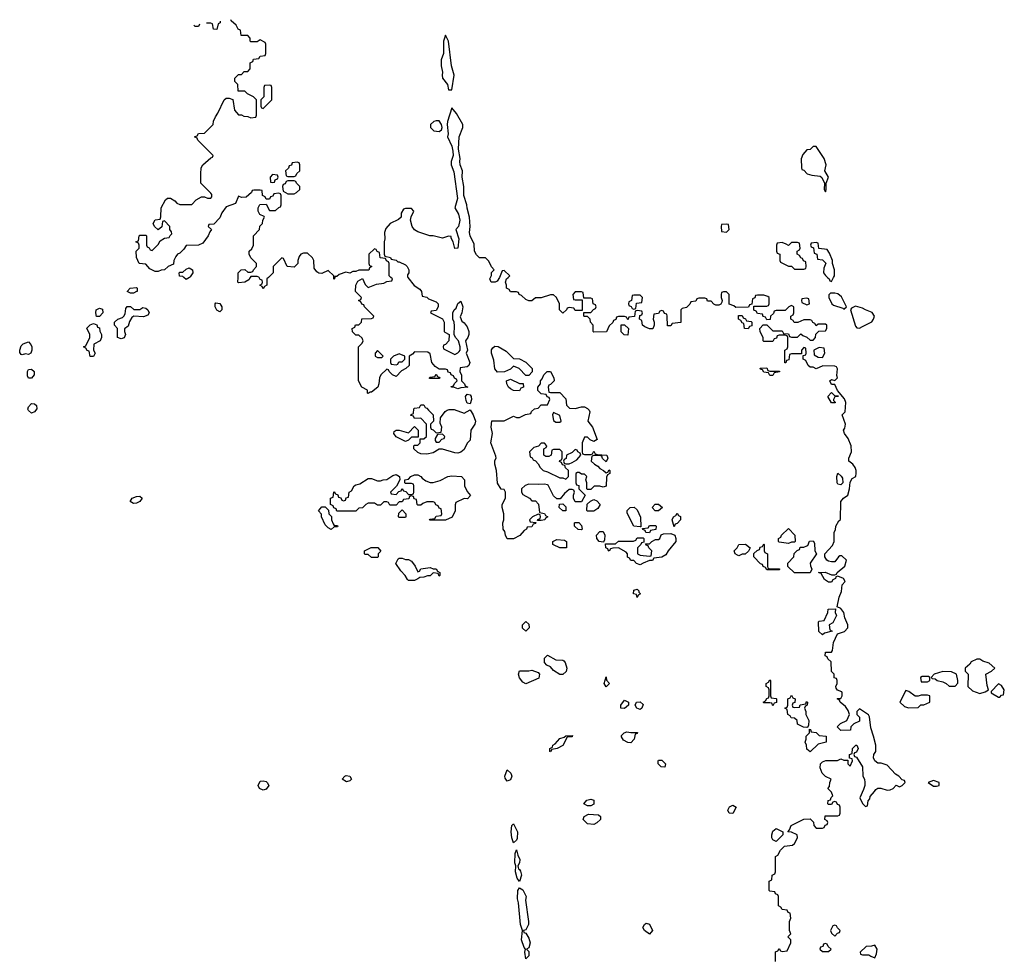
# Model space of a CAD drawing. Header units: inches. Extents: x 2601469 to 2753575, y 449403 to 582909.
# Tile 286 of 350: x 2650133 to 2656508, y 535578 to 541669. Entities that reach past the tile are written whole.
import ezdxf

# ---------------------------------------------------------------- set-up
doc = ezdxf.new("R2010")
doc.units = ezdxf.units.IN
doc.header["$MEASUREMENT"] = 0
doc.layers.add('C6553', color=7, linetype='Continuous')
doc.layers.add('C6554', color=7, linetype='Continuous')

msp = doc.modelspace()

# ---------------------------------------------------------------- linework, layer by layer
at = {"layer": 'C6553', "color": 4, "elevation": 12}
for points in [[(2651231.9, 540000), (2651210, 539986), (2651196, 540000)], [(2651626.2, 540000), (2651616, 539984), (2651590, 539968.7), (2651550, 539966), (2651546, 539970), (2651547, 540000)], [(2651744, 540000), (2651734, 539990), (2651734, 539950), (2651718, 539942), (2651710, 539926), (2651702, 539942), (2651688, 539950), (2651702, 539958), (2651706, 539970), (2651702, 539982), (2651690, 539986), (2651683, 540000)], [(2652172.8, 540000), (2652170, 539986), (2652166, 539990), (2652166, 540000)], [(2652646.4, 540000), (2652687.1, 539947.1), (2652723.6, 539923.6), (2652734, 539910), (2652738, 539878), (2652770, 539872), (2652781, 539861), (2652830, 539842), (2652842, 539830), (2652842, 539810), (2652830, 539786), (2652798, 539782), (2652794, 539770), (2652871.6, 539731.6), (2652882, 539710), (2652882, 539650), (2652884.7, 539644.7), (2652914, 539630), (2652912, 539590), (2652890, 539566), (2652878, 539562), (2652874, 539550), (2652878, 539538), (2652950, 539502), (2652970, 539511.3), (2652978.6, 539521.4), (2652984, 539530), (2652984, 539550), (2652974, 539590), (2652955.3, 539610), (2652946, 539630), (2652947.3, 539687.3), (2652946, 539710), (2652938, 539730), (2652938, 539770), (2652946, 539790), (2652959, 539801), (2652970, 539832), (2652990, 539846), (2653002, 539810), (2652995.5, 539770), (2652985.4, 539745.4), (2652995.9, 539715.9), (2653010, 539705.5), (2653030, 539679.1), (2653040.3, 539650), (2653040.3, 539630), (2653033.7, 539610), (2653019.1, 539590), (2653032, 539530), (2653024.9, 539510), (2653046.7, 539450), (2653040.5, 539430), (2653030, 539420.7), (2652984.7, 539415.3), (2652982, 539390), (2652992.7, 539367.3), (2652994, 539330), (2653014, 539310), (2653018, 539298), (2653034, 539290), (2652990, 539286), (2652970, 539278), (2652947.3, 539287.3), (2652928.4, 539288.4), (2652927.3, 539292.7), (2652942, 539298), (2652947.3, 539312.7), (2652966, 539330), (2652962, 539342), (2652947.3, 539347.3), (2652942, 539362), (2652926, 539370), (2652922, 539382), (2652907.3, 539387.3), (2652902, 539402), (2652890, 539406), (2652850, 539406), (2652823.1, 539423.1), (2652802, 539450), (2652790, 539506), (2652776.4, 539516.4), (2652690, 539518), (2652676.9, 539503.1), (2652654, 539490), (2652654, 539430), (2652634, 539410), (2652604.7, 539395.3), (2652570, 539358), (2652546, 539370), (2652526, 539390), (2652522, 539402), (2652510, 539406), (2652472, 539370), (2652462, 539350), (2652458, 539310), (2652451.3, 539290), (2652410, 539258), (2652402, 539258), (2652390, 539248), (2652386, 539250), (2652386, 539270), (2652348.9, 539288.9), (2652326, 539330), (2652326, 539550), (2652350, 539574), (2652358, 539590), (2652350, 539606), (2652330, 539626), (2652310, 539626), (2652287.3, 539647.3), (2652286, 539670), (2652302, 539678), (2652307.3, 539692.7), (2652330, 539694), (2652346, 539710), (2652347.3, 539732.7), (2652410, 539734), (2652422, 539738), (2652426, 539750), (2652366, 539810), (2652362, 539822), (2652347.3, 539827.3), (2652342, 539842), (2652326, 539850), (2652342, 539858), (2652346, 539870), (2652308, 539910), (2652308.7, 539950), (2652323.1, 539976.9), (2652352.7, 539992.7), (2652370, 539954), (2652390, 539934), (2652443.1, 539956.9), (2652490, 539962), (2652510, 539974), (2652542, 539978), (2652546, 539990), (2652536, 540000)], [(2653239.3, 540000), (2653223.6, 539976.4), (2653211.1, 539968.9), (2653186, 539970), (2653178, 539990), (2653182.1, 540000)], [(2655026, 535570), (2655027.3, 535632.7), (2655042, 535638), (2655050, 535654), (2655058, 535638), (2655070, 535634), (2655102, 535638), (2655126, 535690), (2655126, 535710), (2655106, 535730), (2655126, 535750), (2655118, 535770), (2655118, 535830), (2655126, 535850), (2655122, 535882), (2655108, 535888), (2655102, 535902), (2655070, 535906), (2655062, 535922), (2655046, 535930), (2655046, 535990), (2655042, 536002), (2655027.3, 536007.3), (2655022, 536022), (2654990, 536026), (2654986, 536030), (2654986, 536090), (2655002, 536098), (2655006, 536130), (2655022, 536138), (2655026, 536150), (2655026, 536250), (2655042, 536258), (2655058, 536290), (2655084, 536316), (2655136.4, 536323.6), (2655150, 536334), (2655168, 536370), (2655166, 536390), (2655130, 536408), (2655106, 536410), (2655118, 536422), (2655129.1, 536450.9), (2655210, 536492), (2655250, 536494), (2655272.7, 536472.7), (2655274, 536450), (2655290, 536434), (2655330, 536434), (2655342, 536438), (2655348, 536452), (2655362, 536458), (2655366, 536470), (2655362, 536482), (2655346, 536490), (2655347.3, 536512.7), (2655430, 536514), (2655442, 536518), (2655446, 536530), (2655446, 536570), (2655442, 536582), (2655427.3, 536587.3), (2655422, 536602), (2655410, 536606), (2655398, 536602), (2655390, 536586), (2655370, 536586), (2655366, 536590), (2655367.3, 536612.7), (2655382, 536618), (2655387.3, 536632.7), (2655398, 536642), (2655390, 536666), (2655366, 536690), (2655376.4, 536703.6), (2655378, 536730), (2655386, 536750), (2655350, 536768), (2655329.1, 536789.1), (2655316.4, 536823.6), (2655318, 536850), (2655330, 536862), (2655352.7, 536872.7), (2655427.3, 536872.7), (2655450, 536882), (2655470, 536874), (2655494, 536874), (2655494, 536850), (2655510, 536834), (2655526, 536870), (2655522, 536882), (2655506, 536886), (2655506, 536910), (2655522, 536918), (2655526, 536950), (2655546, 536970), (2655554, 536970), (2655562, 536950), (2655550, 536926), (2655538, 536922), (2655534, 536910), (2655538, 536898), (2655550, 536894), (2655590.6, 536830.6), (2655591.1, 536771.1), (2655602, 536750), (2655604.7, 536730), (2655604.7, 536710), (2655596.9, 536683.1), (2655572, 536630), (2655590, 536594), (2655610, 536574), (2655622, 536578), (2655626, 536610), (2655636.4, 536623.6), (2655640.4, 536639.6), (2655668, 536670), (2655675.3, 536684.7), (2655690, 536692), (2655708.4, 536691.6), (2655750, 536678.8), (2655770, 536681), (2655788, 536690), (2655807.3, 536712.7), (2655830, 536702), (2655846, 536710), (2655866, 536730), (2655862, 536742), (2655847.3, 536747.3), (2655826, 536770), (2655803.1, 536783.1), (2655750, 536842), (2655710, 536855.3), (2655690, 536855.3), (2655669.3, 536869.3), (2655661.2, 536890), (2655664, 536910), (2655675.3, 536930), (2655675.3, 536970), (2655662, 537030), (2655643.1, 537083.1), (2655634.6, 537154.6), (2655628.4, 537168.4), (2655570, 537206), (2655554, 537190), (2655554, 537170), (2655571.3, 537151.3), (2655570, 537126), (2655534, 537110), (2655514, 537090), (2655512.7, 537067.3), (2655450, 537066), (2655426, 537090), (2655448.4, 537111.6), (2655488.4, 537131.6), (2655506, 537170), (2655496.4, 537196.4), (2655480.4, 537220.4), (2655446, 537250), (2655442, 537262), (2655426, 537270), (2655430, 537274), (2655450, 537274), (2655458, 537290), (2655458, 537310), (2655455.3, 537315.3), (2655427.3, 537327.3), (2655420.4, 537340.4), (2655418, 537350), (2655426, 537370), (2655426, 537390), (2655422, 537402), (2655407.3, 537407.3), (2655406, 537430), (2655388.4, 537448.4), (2655386, 537510), (2655366, 537530), (2655362, 537542), (2655348, 537550), (2655350, 537574), (2655390, 537574), (2655396.4, 537583.6), (2655403.1, 537636.9), (2655427.3, 537692.7), (2655473.6, 537706.4), (2655495.3, 537730), (2655495.3, 537750), (2655476.5, 537796.5), (2655468.7, 537830), (2655450, 537855.3), (2655426, 537866), (2655438, 537930), (2655454.6, 537965.4), (2655458, 538010), (2655478, 538030), (2655466, 538050), (2655430, 538066), (2655418, 538062), (2655414, 538050), (2655398, 538042), (2655390, 538026), (2655370, 538026), (2655343.1, 538043.1), (2655322, 538082), (2655306, 538090), (2655348.4, 538091.6), (2655390, 538074), (2655410, 538074), (2655422, 538078), (2655426, 538090), (2655475.3, 538130), (2655486, 538170), (2655456.4, 538196.4), (2655443.6, 538196.4), (2655434, 538190), (2655410, 538158), (2655390, 538158), (2655370, 538162), (2655358, 538170), (2655346, 538190), (2655346, 538210), (2655396.4, 538263.6), (2655406, 538290), (2655406, 538350), (2655414.6, 538365.4), (2655418, 538390), (2655436.4, 538423.6), (2655447.3, 538432.7), (2655448.7, 538550), (2655466, 538570), (2655494, 538590), (2655505.2, 538630), (2655510, 538674), (2655522, 538698), (2655546, 538710), (2655548.4, 538731.6), (2655548.7, 538750), (2655542, 538770), (2655528, 538790), (2655502, 538810), (2655502, 538830), (2655519, 538870), (2655517.2, 538910), (2655497.6, 538957.6), (2655474, 538990), (2655466, 539010), (2655475.5, 539024.5), (2655479.3, 539050), (2655458, 539110), (2655478, 539130), (2655482, 539190), (2655473.6, 539213.6), (2655428, 539268), (2655410, 539306), (2655390, 539306), (2655378, 539330), (2655390, 539338), (2655410, 539332), (2655428, 539350), (2655424, 539364), (2655427.3, 539407.3), (2655422, 539422), (2655410, 539426), (2655332.7, 539427.3), (2655290, 539408), (2655270, 539418), (2655250, 539418), (2655238, 539430), (2655222, 539462), (2655206, 539470), (2655206, 539494), (2655222, 539498), (2655226, 539510), (2655222, 539542), (2655210, 539546), (2655194, 539530), (2655194, 539506), (2655130, 539506), (2655118, 539502), (2655112.7, 539467.3), (2655098, 539462), (2655092.7, 539447.3), (2655087.3, 539447.3), (2655086, 539530), (2655102, 539538), (2655106, 539550), (2655106, 539610), (2655102, 539622), (2655090, 539626), (2655050, 539626), (2655038, 539622), (2655032.7, 539607.3), (2655018, 539602), (2655010, 539586), (2654950, 539586), (2654946, 539590), (2654946, 539610), (2654928.4, 539648.4), (2654926, 539670), (2654947.3, 539692.7), (2654970, 539694), (2655010, 539654), (2655070, 539654), (2655078, 539638), (2655110, 539634), (2655118, 539618), (2655130, 539614), (2655170, 539614), (2655190, 539634), (2655203.6, 539623.6), (2655230, 539614), (2655250, 539594), (2655270, 539594), (2655286, 539610), (2655288.4, 539631.6), (2655307.3, 539652.7), (2655350, 539654), (2655358, 539670), (2655358, 539690), (2655350, 539698), (2655302, 539698), (2655290, 539686), (2655282, 539702), (2655267.3, 539707.3), (2655262, 539722), (2655250, 539726), (2655210, 539726), (2655171.6, 539708.4), (2655147.3, 539707.3), (2655142, 539722), (2655126, 539730), (2655126, 539750), (2655142, 539758), (2655146, 539770), (2655146, 539810), (2655130, 539818), (2655114, 539810), (2655090, 539786), (2655030, 539786), (2655018, 539782), (2655012.7, 539767.3), (2654994, 539750), (2654992.7, 539727.3), (2654970, 539726), (2654962, 539742), (2654947.3, 539747.3), (2654942, 539762), (2654910, 539766), (2654902, 539782), (2654887.3, 539787.3), (2654886, 539814), (2654970, 539814), (2654982, 539818), (2654986, 539830), (2654986, 539870), (2654976.4, 539876.4), (2654950, 539886), (2654910, 539886), (2654898, 539882), (2654892.7, 539867.3), (2654878, 539862), (2654874, 539826), (2654858, 539822), (2654852.7, 539807.3), (2654770, 539806), (2654756.4, 539816.4), (2654727.3, 539827.3), (2654726, 539890), (2654710, 539906), (2654690, 539906), (2654678, 539902), (2654674, 539890), (2654674, 539870), (2654682, 539850), (2654679.6, 539840.4), (2654672.7, 539827.3), (2654659.6, 539820.4), (2654640.4, 539820.4), (2654627.3, 539827.3), (2654610, 539846), (2654587.3, 539847.3), (2654582, 539862), (2654570, 539866), (2654530, 539866), (2654518, 539862), (2654510, 539846), (2654478, 539842), (2654472.7, 539827.3), (2654450, 539806), (2654422, 539798), (2654414, 539790), (2654412.7, 539707.3), (2654358, 539702), (2654350, 539686), (2654327.3, 539687.3), (2654326, 539750), (2654322, 539762), (2654307.3, 539767.3), (2654302, 539782), (2654290, 539786), (2654278, 539782), (2654270, 539766), (2654238, 539762), (2654234, 539730), (2654242, 539710), (2654242, 539690), (2654232.7, 539667.3), (2654210, 539668), (2654180.4, 539680.4), (2654166, 539690), (2654162, 539722), (2654146, 539730), (2654147.3, 539752.7), (2654162, 539758), (2654166, 539770), (2654162, 539782), (2654130, 539786), (2654118, 539782), (2654112.7, 539747.3), (2654078, 539742), (2654070, 539726), (2654062, 539742), (2654050, 539746), (2654010, 539746), (2653998, 539742), (2653992.7, 539727.3), (2653978, 539722), (2653972.7, 539707.3), (2653950, 539686), (2653932.7, 539647.3), (2653850, 539646), (2653846, 539650), (2653846, 539690), (2653828, 539710), (2653826, 539730), (2653810, 539746), (2653790, 539746), (2653786, 539750), (2653786, 539774), (2653830, 539774), (2653847.3, 539792.7), (2653862, 539798), (2653866, 539810), (2653862, 539822), (2653846, 539830), (2653842, 539862), (2653830, 539866), (2653786, 539866), (2653782, 539902), (2653770, 539906), (2653730, 539906), (2653714, 539890), (2653718, 539858), (2653730, 539854), (2653774, 539854), (2653774, 539786), (2653730, 539786), (2653722, 539802), (2653690, 539806), (2653678, 539802), (2653674, 539790), (2653650, 539768), (2653628, 539790), (2653628, 539830), (2653608, 539870), (2653590, 539888), (2653570, 539888), (2653508.7, 539868.7), (2653472.7, 539867.3), (2653450, 539848), (2653430, 539848), (2653410, 539858), (2653383.1, 539883.1), (2653366, 539890), (2653362, 539902), (2653350, 539906), (2653310, 539906), (2653302, 539922), (2653286, 539930), (2653286, 539950), (2653278, 539970), (2653286, 539990), (2653296, 540000)], [(2655363.1, 540000), (2655374, 539990), (2655378, 539978), (2655390, 539974), (2655403, 540000)]]:
    msp.add_lwpolyline(points, dxfattribs=at)
for points in [[(2650850, 539898), (2650828, 539910), (2650848.4, 539931.6), (2650890, 539934), (2650894, 539930), (2650894, 539910), (2650890, 539908), (2650870, 539898)], [(2654150, 539886), (2654110, 539886), (2654098, 539882), (2654094, 539850), (2654078, 539842), (2654074, 539830), (2654078, 539818), (2654092.7, 539812.7), (2654098, 539798), (2654110, 539794), (2654122, 539798), (2654127.3, 539832.7), (2654162, 539838), (2654166, 539870)], [(2655410, 539899), (2655382, 539898), (2655372.7, 539887.3), (2655372, 539870), (2655391.3, 539830), (2655401.4, 539821.4), (2655462, 539802), (2655470, 539794), (2655486, 539810), (2655454.2, 539874.2), (2655430, 539893.2)], [(2651430, 539778), (2651410, 539788), (2651398, 539810), (2651398, 539830), (2651404, 539836), (2651430, 539832), (2651442, 539810), (2651442, 539790)], [(2655230, 539866), (2655198, 539862), (2655194, 539850), (2655198, 539838), (2655230, 539822), (2655246, 539830), (2655242, 539862)], [(2650630, 539746), (2650626, 539770), (2650628, 539790), (2650650, 539802), (2650670, 539794), (2650672, 539770), (2650650, 539746)], [(2650910, 539792), (2650930, 539804.7), (2650950, 539802), (2650962, 539790), (2650971.1, 539771.1), (2650963.6, 539756.4), (2650935.3, 539744.7), (2650871.6, 539748.4), (2650859.6, 539740.4), (2650844.7, 539715.3), (2650835.3, 539684.7), (2650812.7, 539667.3), (2650812, 539650), (2650818, 539630), (2650810, 539608), (2650790, 539602), (2650766, 539610), (2650766, 539670), (2650748, 539690), (2650748, 539710), (2650768, 539730), (2650799, 539741), (2650808, 539750), (2650816.4, 539763.6), (2650820.4, 539799.6), (2650830, 539812), (2650851.6, 539811.6), (2650872.7, 539792.7)], [(2655545.4, 539814.6), (2655519.6, 539800.4), (2655512, 539790), (2655543.6, 539683.6), (2655552.7, 539672.7), (2655570, 539672), (2655590, 539682), (2655650, 539712), (2655662, 539730), (2655668, 539750), (2655652.9, 539772.9), (2655609.3, 539789.3), (2655590, 539802)], [(2650610, 539488), (2650588.9, 539488.9), (2650582, 539522), (2650570, 539526), (2650562, 539542), (2650546, 539550), (2650562, 539558), (2650588, 539610), (2650588, 539630), (2650568.7, 539671.3), (2650590, 539694), (2650610, 539702), (2650632.7, 539692.7), (2650638, 539678), (2650650, 539674), (2650652.7, 539652.7), (2650662, 539630), (2650662, 539610), (2650654, 539590), (2650612.7, 539567.3), (2650612, 539530), (2650622, 539510)], [(2654070, 539626), (2654047.3, 539627.3), (2654028.4, 539648.4), (2654027.3, 539692.7), (2654050, 539694), (2654074, 539670)], [(2654850, 539668), (2654826, 539670), (2654822, 539702), (2654810, 539706), (2654802, 539722), (2654786, 539730), (2654787.3, 539752.7), (2654810, 539754), (2654818, 539738), (2654832.7, 539732.7), (2654838, 539718), (2654870, 539714), (2654874, 539710), (2654872.7, 539687.3), (2654858, 539682)], [(2650190, 539501.2), (2650170, 539505.2), (2650150, 539499), (2650142, 539502), (2650134, 539514), (2650133.2, 539530), (2650142.7, 539557.3), (2650155.3, 539570), (2650190, 539582.8), (2650205.2, 539565.2), (2650211, 539550), (2650211.3, 539530), (2650204.7, 539510)], [(2652450, 539526), (2652434, 539510), (2652434, 539490), (2652450, 539482), (2652470, 539482), (2652478, 539482), (2652486, 539490)], [(2652590, 539506), (2652554, 539490), (2652534, 539470), (2652534, 539450), (2652538, 539438), (2652570, 539434), (2652582, 539438), (2652587.3, 539452.7), (2652610, 539454), (2652626, 539470), (2652626, 539490)], [(2653410, 539366), (2653366, 539410), (2653330, 539426), (2653310, 539406), (2653271.6, 539388.4), (2653227.3, 539387.3), (2653208.7, 539408.7), (2653204, 539464), (2653188, 539510), (2653188.4, 539531.6), (2653196.4, 539543.6), (2653210, 539554), (2653230, 539552), (2653283.6, 539523.6), (2653330, 539474), (2653370, 539472), (2653410, 539452), (2653452, 539410), (2653451.6, 539388.4), (2653430, 539366)], [(2655310, 539546), (2655274, 539530), (2655278, 539498), (2655303.6, 539483.6), (2655330, 539482), (2655346, 539510), (2655342, 539542)], [(2650210, 539348), (2650190, 539348.7), (2650182.7, 539362.7), (2650182.7, 539390), (2650190, 539404.7), (2650210, 539406), (2650226, 539390), (2650226, 539370)], [(2652786, 539346), (2652786, 539350), (2652790, 539354), (2652822, 539358), (2652830, 539374), (2652838, 539358), (2652852.7, 539352.7), (2652850, 539346)], [(2653570, 539254), (2653630, 539254), (2653670, 539214), (2653672.7, 539172.7), (2653692.7, 539152.7), (2653730, 539152), (2653770, 539162), (2653790, 539162), (2653810, 539152), (2653819.8, 539139.8), (2653824.7, 539130), (2653811.3, 539070), (2653841, 539030), (2653871.3, 538950), (2653850, 538938), (2653827.3, 538947.3), (2653810, 538966), (2653790, 538966), (2653774, 538930), (2653774, 538870), (2653778, 538858), (2653790, 538854), (2653830, 538854), (2653842, 538858), (2653850, 538874), (2653858, 538858), (2653872.7, 538852.7), (2653934, 538850), (2653942, 538830), (2653930, 538806), (2653907.3, 538827.3), (2653902, 538842), (2653890, 538846), (2653850, 538846), (2653838, 538842), (2653834, 538810), (2653854, 538790), (2653876.9, 538776.9), (2653890, 538762), (2653914, 538750), (2653930, 538734), (2653942, 538738), (2653950, 538754), (2653954, 538750), (2653954, 538730), (2653938, 538722), (2653932.7, 538707.3), (2653931.3, 538648.7), (2653910, 538642), (2653890, 538648), (2653852.7, 538647.3), (2653830, 538626), (2653810, 538626), (2653806, 538630), (2653806, 538670), (2653798, 538690), (2653806, 538710), (2653790, 538726), (2653770, 538726), (2653756.4, 538736.4), (2653743.6, 538736.4), (2653734, 538730), (2653734, 538670), (2653738, 538658), (2653752.7, 538652.7), (2653754, 538630), (2653794, 538590), (2653770, 538546), (2653730, 538546), (2653718, 538570), (2653718, 538590), (2653726, 538610), (2653722, 538622), (2653710, 538626), (2653690, 538626), (2653659.6, 538600.4), (2653632.7, 538567.3), (2653610, 538566), (2653590, 538586), (2653555.3, 538655.3), (2653550, 538658), (2653530, 538662), (2653490, 538659), (2653430, 538662), (2653406.4, 538653.6), (2653382, 538630), (2653382, 538610), (2653390, 538594), (2653434, 538570), (2653450, 538554), (2653472.7, 538552.7), (2653491.6, 538531.6), (2653498, 538478), (2653531.6, 538471.6), (2653538, 538458), (2653552, 538450), (2653538, 538442), (2653534, 538430), (2653510, 538426), (2653486, 538426), (2653487.3, 538432.7), (2653502, 538438), (2653506, 538450), (2653502, 538462), (2653490, 538466), (2653454, 538450), (2653434, 538430), (2653438, 538418), (2653474, 538414), (2653472.7, 538407.3), (2653458, 538402), (2653450, 538386), (2653418, 538382), (2653414, 538370), (2653399.6, 538360.4), (2653371.1, 538328.9), (2653330, 538308), (2653290, 538308), (2653278, 538330), (2653274, 538354), (2653264, 538370), (2653262, 538410), (2653268.7, 538430), (2653268.4, 538468.4), (2653258, 538510), (2653258, 538530), (2653278, 538570), (2653278, 538610), (2653270, 538626), (2653250, 538628), (2653227.5, 538667.5), (2653221.2, 538750), (2653209.4, 538790.6), (2653210, 538814), (2653218, 538830), (2653216.4, 538843.6), (2653184.5, 538930), (2653195.3, 538990), (2653186, 539030), (2653189.3, 539070.7), (2653270, 539071.3), (2653330, 539102), (2653350, 539094), (2653370, 539094), (2653408.4, 539111.6), (2653442, 539118), (2653447.3, 539132.7), (2653466, 539150), (2653490, 539154), (2653510, 539174), (2653550, 539174), (2653566, 539210), (2653562, 539222), (2653547.3, 539227.3), (2653542, 539242), (2653510, 539246), (2653488.4, 539268.4), (2653488, 539290), (2653506, 539310), (2653506, 539330), (2653516.4, 539343.6), (2653526, 539370), (2653548.4, 539391.6), (2653570, 539391.3), (2653592, 539350), (2653594, 539330), (2653570, 539306), (2653558, 539302), (2653554, 539290), (2653558, 539258)], [(2654990, 539366), (2654982, 539382), (2654950, 539386), (2654942, 539402), (2654930, 539406), (2654927.3, 539412.7), (2654970, 539414), (2654978, 539398), (2654990, 539394), (2655052.7, 539392.7), (2655051.6, 539388.4), (2655018, 539382), (2655010, 539366)], [(2653370, 539266), (2653330, 539268), (2653310, 539278), (2653298, 539290), (2653288, 539310), (2653286, 539330), (2653310, 539342), (2653370, 539314), (2653392.7, 539312.7), (2653394, 539290), (2653378, 539282)], [(2653050, 539182), (2653030, 539186), (2653023.2, 539203.2), (2653019, 539230), (2653030, 539244.7), (2653050, 539240.7), (2653057.1, 539230), (2653058, 539210)], [(2655410, 539234), (2655434, 539234), (2655430, 539228), (2655410, 539226), (2655402, 539210), (2655402, 539202), (2655414, 539190), (2655410, 539188.7), (2655388.9, 539188.9), (2655366, 539230), (2655390, 539254)], [(2650210, 539122), (2650190, 539138), (2650186.3, 539146.3), (2650190, 539162), (2650210, 539184.7), (2650230, 539182), (2650242, 539170), (2650244.7, 539150), (2650230, 539128.7)], [(2652830, 538994), (2652862, 538998), (2652866, 539030), (2652856.4, 539056.4), (2652858, 539090), (2652888.9, 539131.1), (2652900.2, 539139.8), (2652914.6, 539145.4), (2652945.4, 539145.4), (2653010, 539122), (2653050, 539142), (2653070, 539111.3), (2653084.9, 539070), (2653080.3, 539050), (2653053.4, 539010), (2653050, 538946), (2653030, 538926), (2653010, 538886), (2652990, 538868.7), (2652970, 538862), (2652950, 538864), (2652870, 538888), (2652850, 538888), (2652810, 538864), (2652770, 538855.3), (2652730, 538858), (2652710, 538866), (2652686, 538890), (2652686, 538910), (2652690, 538914), (2652710, 538914), (2652726, 538930), (2652726, 538954), (2652750, 538954), (2652766, 538970), (2652766, 539050), (2652730, 539088), (2652690, 539086), (2652682, 539102), (2652666, 539106), (2652667.3, 539112.7), (2652682, 539118), (2652686, 539150), (2652690, 539154), (2652722, 539158), (2652730, 539174), (2652750, 539174), (2652758, 539158), (2652770, 539154), (2652779.6, 539139.6), (2652811.1, 539111.1), (2652812, 539070), (2652794, 539050), (2652794, 539030), (2652798, 539018), (2652810, 539014)], [(2653590, 539126), (2653582, 539110), (2653590, 539074), (2653603.6, 539063.6), (2653630, 539062), (2653638, 539070), (2653630, 539106)], [(2652630, 538938), (2652570, 538968.7), (2652555.3, 538990), (2652558, 539002), (2652570, 539012), (2652590, 539012), (2652650, 538994), (2652690, 539034), (2652714, 539010), (2652714, 538966), (2652670, 538966), (2652650, 538946)], [(2652870, 538986), (2652838, 538982), (2652823.6, 538956.4), (2652823.6, 538943.6), (2652830, 538934), (2652850, 538934), (2652867.3, 538952.7), (2652882, 538958), (2652886, 538970)], [(2653530, 538926), (2653510, 538926), (2653492, 538908), (2653462, 538898), (2653434, 538870), (2653438, 538838), (2653452, 538832), (2653458, 538818), (2653472.7, 538812.7), (2653490, 538794), (2653502, 538770), (2653522, 538750), (2653550, 538742), (2653630, 538702), (2653650, 538702), (2653670, 538694), (2653686, 538710), (2653686, 538750), (2653667.3, 538767.3), (2653662, 538782), (2653647.3, 538787.3), (2653642, 538802), (2653628.4, 538808.4), (2653630, 538814), (2653642, 538818), (2653646, 538830), (2653646, 538870), (2653630, 538886), (2653590, 538886), (2653578, 538882), (2653574, 538850), (2653559.6, 538840.4), (2653540.4, 538840.4), (2653526, 538850), (2653526, 538890), (2653542, 538898), (2653546, 538910)], [(2653730, 538886), (2653710, 538866), (2653674, 538850), (2653672, 538828), (2653658, 538822), (2653654, 538810), (2653658, 538798), (2653670, 538794), (2653690, 538794), (2653710, 538802), (2653740.4, 538819.6), (2653766, 538850), (2653762, 538862), (2653746, 538870), (2653742, 538882)], [(2652570, 538594), (2652587.3, 538612.7), (2652602, 538618), (2652610, 538634), (2652618, 538618), (2652632.7, 538612.7), (2652650, 538594), (2652670, 538594), (2652682, 538598), (2652686, 538610), (2652686, 538650), (2652682, 538662), (2652670, 538666), (2652630, 538666), (2652626, 538670), (2652626, 538690), (2652650, 538694), (2652666, 538710), (2652690, 538722), (2652710, 538722), (2652730.9, 538710.9), (2652739.6, 538699.6), (2652763.6, 538683.6), (2652791.6, 538671.6), (2652810, 538671.3), (2652854.6, 538685.4), (2652906, 538710), (2652930, 538716), (2652994, 538710), (2653012, 538690), (2653012, 538650), (2653030, 538614), (2653051.1, 538588.9), (2653032.7, 538567.3), (2653010, 538568), (2652958, 538542), (2652952.7, 538527.3), (2652951.6, 538488.4), (2652932.7, 538447.3), (2652890, 538428), (2652787.3, 538427.3), (2652790, 538434), (2652822, 538438), (2652830, 538454), (2652862, 538458), (2652866, 538470), (2652862, 538502), (2652850, 538506), (2652842, 538522), (2652828, 538528), (2652822, 538542), (2652810, 538546), (2652770, 538546), (2652743.6, 538536.4), (2652730, 538526), (2652710, 538526), (2652706, 538530), (2652702, 538562), (2652687.3, 538567.3), (2652682, 538582), (2652670, 538586), (2652658, 538582), (2652652.7, 538567.3), (2652618, 538562), (2652610, 538546), (2652590, 538546), (2652570, 538526), (2652530, 538526), (2652522, 538542), (2652510, 538546), (2652490, 538546), (2652470, 538526), (2652450, 538526), (2652430, 538538), (2652390, 538538), (2652374, 538530), (2652352.7, 538507.3), (2652330, 538506), (2652310, 538486), (2652187.3, 538487.3), (2652182, 538502), (2652167.3, 538507.3), (2652162, 538522), (2652146, 538530), (2652146, 538570), (2652162, 538578), (2652166, 538610), (2652170, 538614), (2652178, 538598), (2652192.7, 538592.7), (2652198, 538578), (2652212.7, 538572.7), (2652218, 538558), (2652230, 538554), (2652242, 538558), (2652247.3, 538572.7), (2652262, 538578), (2652266, 538610), (2652282, 538618), (2652298, 538650), (2652310, 538658), (2652336.4, 538663.6), (2652390, 538698), (2652410, 538698), (2652450, 538682), (2652470, 538682), (2652486, 538690), (2652510, 538691), (2652550, 538718), (2652570, 538724.7), (2652592, 538710), (2652594, 538690), (2652572.7, 538647.3), (2652534, 538610), (2652538, 538598)], [(2655450, 538658), (2655430, 538662), (2655425.2, 538670), (2655424, 538710), (2655430, 538732), (2655452.7, 538712.7), (2655459.6, 538699.6), (2655462, 538670)], [(2650870, 538537), (2650849.5, 538550), (2650861.2, 538570), (2650890, 538581.6), (2650910, 538584), (2650926.8, 538570), (2650910, 538549.3), (2650890, 538538)], [(2653810, 538486), (2653806, 538490), (2653807.3, 538532.7), (2653828, 538552), (2653850, 538562), (2653870, 538554), (2653892, 538530), (2653876.9, 538503.1), (2653850, 538486)], [(2652170, 538394), (2652190, 538394), (2652194, 538390), (2652190, 538386), (2652170, 538386), (2652150, 538368), (2652130, 538378), (2652110, 538398), (2652088, 538450), (2652087.3, 538467.3), (2652068, 538488), (2652090, 538514), (2652110, 538514), (2652132.7, 538492.7), (2652134, 538470), (2652152, 538452), (2652152, 538430), (2652163.6, 538403.6)], [(2652590, 538446), (2652586, 538450), (2652587.3, 538472.7), (2652610, 538494), (2652634, 538470), (2652634, 538450), (2652630, 538446)], [(2653650, 538488), (2653626, 538510), (2653627.3, 538532.7), (2653650, 538534), (2653670, 538514), (2653670, 538488)], [(2654150, 538386), (2654108.4, 538388.4), (2654067.3, 538472.7), (2654066, 538490), (2654086, 538510), (2654111.6, 538511.6), (2654130, 538494), (2654152.7, 538447.3), (2654154, 538386)], [(2654270, 538488), (2654248.4, 538488.4), (2654228, 538510), (2654248.4, 538531.6), (2654270, 538532), (2654294, 538510)], [(2654370, 538386), (2654358, 538430), (2654366, 538450), (2654382, 538458), (2654390, 538474), (2654398, 538458), (2654411.6, 538451.6), (2654412, 538430), (2654390, 538406), (2654378, 538402)], [(2653770, 538366), (2653748.4, 538368.4), (2653726, 538390), (2653726, 538410), (2653730, 538414), (2653752.7, 538412.7), (2653770, 538394), (2653774, 538370)], [(2653910, 538286), (2653886, 538290), (2653868.9, 538308.9), (2653868.4, 538331.6), (2653890, 538354), (2653910, 538354), (2653922, 538330), (2653919.6, 538300.4), (2653914, 538286)], [(2654210, 538346), (2654187.3, 538347.3), (2654182, 538362), (2654167.3, 538367.3), (2654166, 538374), (2654202, 538378), (2654210, 538394), (2654250, 538394), (2654254, 538390), (2654252.7, 538367.3), (2654218, 538362)], [(2655110, 538278), (2655050, 538286), (2655046, 538290), (2655046, 538310), (2655062, 538318), (2655066, 538330), (2655110, 538374), (2655152, 538332), (2655154, 538290), (2655150, 538286), (2655130, 538286)], [(2653630, 538248), (2653590, 538268), (2653586, 538270), (2653586, 538290), (2653610, 538302), (2653659.6, 538299.6), (2653674, 538290), (2653674, 538250), (2653670, 538248)], [(2654150, 538138), (2654127.3, 538147.3), (2654110, 538166), (2654090, 538166), (2654082, 538182), (2654068.4, 538188.4), (2654068, 538210), (2654060.4, 538220.4), (2654010, 538248), (2653972.7, 538247.3), (2653958, 538242), (2653950, 538228), (2653946, 538230), (2653942, 538242), (2653928, 538250), (2653926, 538274), (2653990, 538274), (2654010, 538292), (2654107.3, 538292.7), (2654122, 538298), (2654130, 538314), (2654170, 538314), (2654174, 538310), (2654174, 538286), (2654158, 538282), (2654154, 538270), (2654134, 538250), (2654134, 538210), (2654150, 538202), (2654210, 538194), (2654222, 538198), (2654226, 538230), (2654206, 538250), (2654202, 538262), (2654190, 538266), (2654186, 538274), (2654210, 538274), (2654226, 538290), (2654250, 538302), (2654270, 538302), (2654278, 538310), (2654287.3, 538332.7), (2654300.4, 538339.6), (2654350, 538342), (2654374, 538330), (2654382, 538310), (2654382, 538290), (2654332, 538230), (2654316.9, 538203.1), (2654291.6, 538188.4), (2654238, 538182), (2654230, 538166), (2654210, 538166), (2654170, 538148.7)], [(2655150, 538086), (2655107.3, 538127.3), (2655106, 538150), (2655146, 538190), (2655147.3, 538212.7), (2655167.3, 538232.7), (2655182, 538238), (2655187.3, 538252.7), (2655210, 538254), (2655230, 538262), (2655235.3, 538264.7), (2655247.3, 538292.7), (2655270, 538294), (2655279.6, 538279.6), (2655282, 538230), (2655292, 538210), (2655252, 538150), (2655252.7, 538132.7), (2655262, 538110), (2655250, 538086)], [(2652410, 538186), (2652390, 538206), (2652370, 538206), (2652366, 538210), (2652366, 538230), (2652408.4, 538251.6), (2652451.6, 538251.6), (2652472, 538228), (2652454, 538210), (2652454, 538190), (2652450, 538186)], [(2654790, 538198), (2654780.4, 538200.4), (2654766, 538210), (2654758, 538230), (2654778, 538250), (2654788.7, 538271.3), (2654831.6, 538271.6), (2654862, 538250), (2654852.7, 538227.3), (2654830, 538208.7), (2654810, 538208)], [(2654990, 538114), (2655050, 538114), (2655054, 538110), (2655050, 538106), (2654970, 538106), (2654962, 538122), (2654947.3, 538127.3), (2654942, 538142), (2654930, 538146), (2654886, 538190), (2654887.3, 538212.7), (2654907.3, 538232.7), (2654922, 538238), (2654927.3, 538252.7), (2654942, 538258), (2654950, 538274), (2654954, 538270), (2654954, 538230), (2654958, 538218), (2654974, 538210), (2654974, 538130), (2654978, 538118)], [(2652630, 538174), (2652650, 538174), (2652670, 538162), (2652694, 538130), (2652710, 538094), (2652722, 538098), (2652730, 538114), (2652790, 538122), (2652810, 538114), (2652830, 538114), (2652838, 538098), (2652854, 538090), (2652854, 538070), (2652850, 538066), (2652842, 538082), (2652810, 538086), (2652791.6, 538068.4), (2652772.7, 538067.3), (2652750, 538058), (2652723.6, 538056.4), (2652710, 538048), (2652690, 538038), (2652650, 538038), (2652643.1, 538043.1), (2652628, 538070), (2652600.2, 538100.2), (2652568.4, 538148.4), (2652583.1, 538176.9), (2652590, 538182), (2652610, 538182)], [(2654130, 537928), (2654126, 537946), (2654108, 537950), (2654110, 537974), (2654130, 537982), (2654142, 537970), (2654142, 537962), (2654152, 537950), (2654138, 537942)], [(2655330, 537686), (2655308, 537708), (2655306, 537770), (2655310, 537774), (2655342, 537778), (2655366, 537830), (2655367.3, 537852.7), (2655414, 537854), (2655412, 537830), (2655422, 537810), (2655396.9, 537763.1), (2655374, 537750), (2655378, 537718), (2655394, 537710), (2655343.6, 537696.4)], [(2653410, 537708.7), (2653389.1, 537729.1), (2653388, 537750), (2653410, 537772), (2653430, 537754), (2653432, 537730)], [(2653630, 537428), (2653590, 537455.3), (2653570, 537478), (2653546, 537490), (2653530, 537506), (2653530, 537534), (2653550, 537554), (2653603.6, 537523.6), (2653650, 537522), (2653656.9, 537516.9), (2653665.4, 537505.4), (2653676, 537470), (2653670.9, 537449.1), (2653650, 537428.7)], [(2656350, 537528), (2656330, 537528), (2656294, 537510), (2656284.7, 537495.3), (2656254, 537470), (2656254, 537450), (2656274, 537430), (2656272, 537350), (2656302, 537322), (2656350, 537306), (2656383.1, 537316.9), (2656406, 537330), (2656396.4, 537356.4), (2656388, 537430), (2656426, 537450), (2656446, 537470), (2656410, 537502), (2656370, 537515.3)], [(2653410, 537368), (2653390, 537378), (2653370, 537406), (2653362, 537430), (2653368.7, 537451.3), (2653430, 537451.3), (2653450, 537456), (2653490, 537442), (2653498, 537430), (2653494.4, 537405.6)], [(2653930, 537348), (2653918, 537370), (2653930, 537414), (2653932.7, 537392.7), (2653951.3, 537370)], [(2656016.4, 537416.4), (2655976.4, 537416.4), (2655964.7, 537410), (2655970, 537382), (2656010, 537382), (2656026, 537390), (2656026, 537410)], [(2656110, 537449), (2656054, 537430), (2656034, 537410), (2656042, 537402), (2656059.6, 537399.6), (2656074, 537390), (2656110, 537381), (2656130.7, 537370.7), (2656150, 537352), (2656190, 537354), (2656207.3, 537372.7), (2656208, 537390), (2656198, 537430), (2656165.6, 537445.6)], [(2655010, 537226), (2655002, 537242), (2654990, 537246), (2654950, 537246), (2654946, 537250), (2654962, 537258), (2654970, 537274), (2654982, 537278), (2654986, 537290), (2654986, 537330), (2654982, 537342), (2654966, 537350), (2654966, 537370), (2654982, 537378), (2654990, 537394), (2654994, 537390), (2654994, 537290), (2654998, 537278), (2655030, 537274), (2655034, 537270), (2655032.7, 537247.3), (2655018, 537242)], [(2656470, 537368), (2656422, 537318), (2656422, 537310), (2656470, 537282), (2656478, 537282), (2656490, 537294), (2656502, 537298), (2656508, 537330), (2656490, 537358)], [(2655150, 537214), (2655182, 537218), (2655187.3, 537232.7), (2655222, 537238), (2655227.3, 537252.7), (2655234, 537250), (2655232, 537230), (2655218, 537222), (2655214, 537210), (2655222, 537190), (2655222, 537170), (2655242, 537130), (2655239.6, 537100.4), (2655234, 537086), (2655230, 537086), (2655208.4, 537088.4), (2655170, 537106), (2655166, 537130), (2655150, 537146), (2655128, 537148), (2655122, 537162), (2655106, 537170), (2655102, 537202), (2655086, 537210), (2655102, 537218), (2655106, 537230), (2655106, 537270), (2655122, 537278), (2655130, 537294), (2655138, 537278), (2655154, 537270), (2655152.7, 537247.3), (2655138, 537242), (2655134, 537230), (2655138, 537218)], [(2655870, 537326), (2655832, 537250), (2655862, 537222), (2655887.3, 537212.7), (2655950, 537214), (2655968.4, 537231.6), (2655987.3, 537232.7), (2656026, 537250), (2656026, 537290), (2656010, 537295.3), (2655970, 537295.3), (2655950, 537288), (2655930, 537288), (2655890, 537318)], [(2654050, 537208.7), (2654026, 537210), (2654026, 537230), (2654050, 537262), (2654074, 537250), (2654074, 537230)], [(2654150, 537202), (2654128, 537210), (2654118, 537230), (2654126, 537250), (2654151.1, 537251.1), (2654170, 537234), (2654162, 537210)], [(2653570, 536928), (2653566, 536930), (2653566, 536950), (2653582, 536958), (2653586, 536970), (2653600.4, 536979.6), (2653630, 537014), (2653658, 537022), (2653670, 537032), (2653712.7, 537032.7), (2653710, 537026), (2653678, 537022), (2653650, 536968), (2653614, 536950), (2653578, 536942)], [(2654090, 537052), (2654132.7, 537052.7), (2654130, 537046), (2654118, 537042), (2654112, 537010), (2654090, 536986), (2654070, 536988), (2654043.1, 537003.1), (2654030, 537026), (2654030, 537034), (2654046, 537050), (2654063.1, 537056.9)], [(2655250, 536928), (2655230, 536946), (2655228, 536970), (2655218, 536990), (2655226, 537010), (2655226, 537030), (2655246, 537050), (2655246, 537074), (2655252.7, 537072.7), (2655258, 537058), (2655290, 537054), (2655310, 537034), (2655354, 537030), (2655354, 536990), (2655303.6, 536976.4)], [(2654310, 536828.7), (2654286, 536830), (2654266, 536850), (2654266, 536870), (2654270, 536874), (2654290, 536874), (2654314, 536850)], [(2652250, 536734), (2652222, 536750), (2652238, 536770), (2652246.3, 536773.7), (2652270, 536771), (2652281, 536750), (2652270, 536739)], [(2653290, 536738), (2653277.2, 536757.2), (2653273.2, 536770), (2653288.9, 536811.1), (2653313.4, 536790), (2653319.1, 536770), (2653310, 536746)], [(2651710, 536679.3), (2651685.2, 536690), (2651677.2, 536710), (2651690, 536738), (2651710, 536741), (2651730, 536736), (2651736, 536730), (2651746, 536710), (2651730, 536685.2)], [(2656050, 536742), (2656014, 536730), (2656050, 536706), (2656070, 536704.7), (2656086, 536710), (2656086, 536730)], [(2653810, 536578), (2653786, 536590), (2653804.7, 536615.3), (2653830, 536622), (2653850, 536614), (2653850, 536588), (2653830, 536578)], [(2654750, 536528), (2654726, 536530), (2654718, 536550), (2654728.9, 536571.1), (2654750, 536582), (2654772, 536570)], [(2653850, 536458), (2653810, 536462), (2653782, 536490), (2653788, 536510), (2653816.4, 536523.6), (2653879.6, 536519.6), (2653894, 536510), (2653894, 536490), (2653870, 536468)], [(2653330, 536338), (2653319.3, 536370), (2653315.1, 536410), (2653319, 536450), (2653330, 536461), (2653355.8, 536410), (2653354.2, 536365.8), (2653350, 536355.3)], [(2655030, 536348), (2655010, 536358), (2655002, 536370), (2655002, 536390), (2655010, 536414), (2655030, 536432), (2655074, 536410), (2655074, 536390)], [(2653370, 536088), (2653353.2, 536110), (2653342.7, 536150), (2653345.2, 536190), (2653338, 536210), (2653342, 536270), (2653350, 536294), (2653358, 536258), (2653370.3, 536230.3), (2653370, 536208), (2653358, 536190), (2653359.6, 536179.6), (2653362, 536170), (2653370, 536166.8), (2653375.8, 536155.8), (2653382.4, 536130)], [(2653410, 535588), (2653404, 535630), (2653408.7, 535650), (2653400.1, 535660.1), (2653382.7, 535710), (2653389, 535770), (2653375.1, 535810), (2653362.7, 535950), (2653356.6, 535976.6), (2653358, 536030), (2653370, 536046.8), (2653390, 536034), (2653412, 535990), (2653407.9, 535967.9), (2653428.2, 535830), (2653428, 535810), (2653410, 535775.3), (2653394, 535770), (2653398, 535758), (2653410, 535754), (2653430, 535721), (2653438, 535690), (2653430, 535658), (2653414, 535650), (2653430, 535634), (2653430, 535606)], [(2654210, 535746), (2654178, 535770), (2654168, 535790), (2654178, 535810), (2654190, 535818), (2654211.1, 535811.1), (2654231.1, 535771.1)], [(2655410, 535806), (2655398, 535802), (2655382, 535770), (2655390, 535754), (2655410, 535734), (2655427.3, 535752.7), (2655442, 535758), (2655446, 535770), (2655427.3, 535787.3), (2655422, 535802)], [(2655350, 535686), (2655338, 535682), (2655332.7, 535667.3), (2655318, 535662), (2655314, 535650), (2655330, 535634), (2655370, 535634), (2655386, 535650), (2655367.3, 535667.3), (2655362, 535682)], [(2655670, 535675.3), (2655648.4, 535668.4), (2655612.7, 535667.3), (2655574, 535630), (2655578, 535618), (2655590, 535614), (2655630, 535614), (2655643.6, 535603.6), (2655670, 535594), (2655680.4, 535619.6), (2655684, 535650)]]:
    msp.add_lwpolyline(points, close=True, dxfattribs=at)
at = {"layer": 'C6554', "color": 4, "elevation": 12}
for points in [[(2651547, 540000), (2651548, 540030), (2651568, 540050), (2651591.6, 540051.6), (2651610, 540034), (2651630, 540034), (2651642, 540038), (2651646, 540050), (2651666, 540070), (2651666, 540090), (2651630, 540126), (2651618, 540150), (2651618, 540170), (2651635.3, 540184.7), (2651648, 540210), (2651648, 540270), (2651686, 540310), (2651688.4, 540331.6), (2651706, 540350), (2651708.4, 540371.6), (2651718, 540390), (2651715.3, 540395.3), (2651688.7, 540408.7), (2651678, 540430), (2651678, 540450), (2651688.4, 540471.6), (2651730, 540474), (2651750, 540434), (2651790, 540434), (2651810, 540454), (2651822, 540458), (2651826, 540470), (2651826, 540530), (2651822, 540542), (2651810, 540546), (2651778, 540542), (2651772.7, 540527.3), (2651758, 540522), (2651750, 540506), (2651730, 540506), (2651722, 540522), (2651706, 540530), (2651702, 540562), (2651690, 540566), (2651650, 540566), (2651638, 540562), (2651634, 540550), (2651599.6, 540520.4), (2651570, 540518), (2651550, 540526), (2651530, 540478), (2651470, 540458), (2651442, 540418), (2651430, 540386), (2651390, 540346), (2651358, 540342), (2651354, 540330), (2651374, 540310), (2651363.6, 540296.4), (2651354, 540270), (2651318.8, 540221.2), (2651290, 540208.7), (2651210, 540206), (2651196.9, 540183.1), (2651170, 540158), (2651154, 540150), (2651143.6, 540136.4), (2651132, 540110), (2651130, 540086), (2651094, 540070), (2651071.6, 540048.4), (2651050, 540048), (2651030, 540038), (2651010, 540038), (2650976.4, 540056.4), (2650950, 540086), (2650906, 540090), (2650888.9, 540128.9), (2650888, 540170), (2650906, 540190), (2650906, 540210), (2650902, 540222), (2650886, 540230), (2650902, 540238), (2650906, 540270), (2650910, 540274), (2650950, 540274), (2650954, 540270), (2650954, 540210), (2650958, 540198), (2650972, 540192), (2650978, 540178), (2650990, 540174), (2651030, 540214), (2651043.1, 540236.9), (2651070, 540254), (2651102, 540258), (2651107.3, 540272.7), (2651118, 540282), (2651116.4, 540296.4), (2651106, 540310), (2651106, 540330), (2651070, 540366), (2651058, 540362), (2651052.7, 540327.3), (2651030, 540308), (2651006, 540330), (2650998, 540350), (2651010, 540374), (2651042, 540378), (2651047.3, 540392.7), (2651048.4, 540451.6), (2651076.4, 540503.6), (2651090, 540514), (2651110, 540514), (2651136.9, 540496.9), (2651150, 540482), (2651170, 540472), (2651247.3, 540472.7), (2651276.4, 540503.6), (2651310, 540522), (2651330, 540522), (2651350, 540514), (2651370, 540514), (2651378, 540522), (2651376.4, 540536.4), (2651370, 540546), (2651306, 540610), (2651306, 540670), (2651308, 540710), (2651318, 540730), (2651370, 540774), (2651382, 540778), (2651386, 540790), (2651286, 540890), (2651282, 540902), (2651266, 540910), (2651282, 540918), (2651290, 540932), (2651330, 540934), (2651386, 540990), (2651388.4, 541011.6), (2651400.4, 541039.6), (2651416.4, 541063.6), (2651458, 541150), (2651470, 541162), (2651490, 541162), (2651512.7, 541152.7), (2651523.6, 541083.6), (2651550, 541054), (2651570, 541054), (2651583.6, 541043.6), (2651610, 541042), (2651630, 541034), (2651662, 541038), (2651666, 541050), (2651666, 541150), (2651646, 541170), (2651608.4, 541188.4), (2651590, 541206), (2651547.3, 541207.3), (2651546, 541250), (2651526, 541270), (2651526, 541290), (2651550, 541314), (2651570, 541314), (2651587.3, 541332.7), (2651610, 541334), (2651626, 541350), (2651626, 541390), (2651642, 541398), (2651647.3, 541412.7), (2651682, 541418), (2651690, 541434), (2651722, 541438), (2651726, 541450), (2651726, 541510), (2651722, 541522), (2651690, 541538), (2651670, 541526), (2651630, 541526), (2651626, 541530), (2651626, 541550), (2651610, 541566), (2651567.3, 541567.3), (2651562, 541602), (2651547.3, 541607.3), (2651534.6, 541634.6), (2651502.7, 541662.7), (2651500.3, 541669.3)], [(2651296.9, 541639.8), (2651290, 541626), (2651270, 541626), (2651261.3, 541634.7)], [(2651431.2, 541659.3), (2651431.1, 541648.9), (2651418, 541642), (2651410, 541606), (2651388.9, 541608.9), (2651382, 541642), (2651370, 541646), (2651343.7, 541646.6)], [(2653182.1, 540000), (2653187.3, 540012.7), (2653188.4, 540031.6), (2653206, 540050), (2653188.4, 540068.4), (2653170, 540106), (2653150, 540126), (2653110, 540126), (2653090, 540146), (2653078, 540170), (2653076.4, 540216.4), (2653049.2, 540270), (2653045.2, 540290), (2653049, 540330), (2653045.2, 540390), (2653029.3, 540449.3), (2653029.2, 540470), (2653009.4, 540530), (2653009.4, 540590), (2652998, 540650), (2652999.3, 540690), (2652986, 540730), (2652982.7, 540750), (2652986, 540770), (2652975.1, 540830), (2652978, 540910), (2653002, 540970), (2653002, 540990), (2652962, 541062), (2652930, 541098), (2652903, 541010), (2652900.5, 540990), (2652907.7, 540930), (2652903, 540910), (2652930.8, 540850), (2652938.4, 540818.4), (2652939.3, 540790), (2652927.7, 540750), (2652926.8, 540730), (2652943.4, 540683.4), (2652968, 540512), (2652951, 540450), (2652974.8, 540410), (2652982, 540370), (2652974.8, 540330), (2652958, 540310), (2652977.3, 540250), (2652970.7, 540190), (2652950, 540188), (2652939, 540230), (2652926, 540254), (2652926, 540266), (2652910, 540268), (2652870, 540255.3), (2652810, 540268.7), (2652788.9, 540268.9), (2652710, 540295.3), (2652690, 540309), (2652674, 540330), (2652664, 540370), (2652668.4, 540391.6), (2652686, 540430), (2652670, 540446), (2652630, 540446), (2652618, 540442), (2652603.6, 540416.4), (2652602, 540390), (2652585.4, 540374.6), (2652531.1, 540348.9), (2652503.5, 540316.5), (2652496, 540290), (2652498, 540250), (2652492, 540230), (2652494, 540150), (2652498, 540138), (2652534, 540130), (2652538, 540118), (2652570, 540112), (2652582, 540102), (2652590, 540102), (2652630, 540082), (2652642, 540070), (2652652, 540050), (2652652, 540030), (2652643.6, 540016.4), (2652643.6, 540003.6), (2652646.4, 540000)], [(2655403, 540000), (2655408.7, 540011.3), (2655408.9, 540048.9), (2655395.3, 540090), (2655395.3, 540110), (2655376.4, 540156.4), (2655362, 540182), (2655307.3, 540187.3), (2655302, 540222), (2655290, 540226), (2655258, 540222), (2655254, 540210), (2655258, 540198), (2655272.7, 540192.7), (2655278, 540158), (2655294, 540150), (2655298, 540118), (2655330, 540114), (2655352.7, 540092.7), (2655339.6, 540060.4), (2655338, 540030), (2655350, 540012), (2655363.1, 540000)], [(2652166, 540000), (2652166, 540010), (2652130, 540046), (2652090, 540026), (2652070, 540028), (2652056.4, 540036.4), (2652040.4, 540060.4), (2652038, 540110), (2652030, 540126), (2651996.4, 540156.4), (2651970, 540158), (2651954, 540150), (2651943.6, 540136.4), (2651934, 540110), (2651934, 540090), (2651910, 540066), (2651866, 540070), (2651842, 540122), (2651830, 540126), (2651774, 540070), (2651774, 540030), (2651744, 540000)], [(2652536, 540000), (2652526, 540010), (2652526, 540090), (2652522, 540102), (2652507.3, 540107.3), (2652502, 540122), (2652467.3, 540127.3), (2652462, 540162), (2652447.3, 540167.3), (2652442, 540182), (2652430, 540186), (2652394, 540150), (2652394, 540090), (2652398, 540078), (2652414, 540070), (2652398, 540062), (2652392.7, 540047.3), (2652330, 540048), (2652310, 540038), (2652290, 540038), (2652270, 540028.7), (2652245.4, 540034.6), (2652201, 540019), (2652186, 540006), (2652174, 540006), (2652172.8, 540000)], [(2651196, 540000), (2651190, 540006), (2651168.9, 540008.9), (2651166, 540030), (2651170, 540034), (2651190, 540034), (2651210, 540054), (2651230, 540062), (2651252, 540050), (2651254, 540030), (2651236.9, 540003.1), (2651231.9, 540000)], [(2653296, 540000), (2653306, 540010), (2653270, 540046), (2653258, 540042), (2653239.6, 540000.4), (2653239.3, 540000)], [(2651683, 540000), (2651682, 540002), (2651670, 540006), (2651630, 540006), (2651626.2, 540000)]]:
    msp.add_lwpolyline(points, dxfattribs=at)
for points in [[(2652890, 541568.7), (2652876.3, 541530), (2652876.4, 541450), (2652863, 541410), (2652863, 541370), (2652870.4, 541330), (2652867.7, 541310), (2652870.6, 541290), (2652903, 541250), (2652910, 541214), (2652930, 541214), (2652946.6, 541310), (2652929.6, 541370), (2652909.2, 541530)], [(2651750, 541246), (2651718, 541242), (2651714, 541230), (2651714, 541170), (2651694, 541150), (2651694, 541110), (2651698, 541098), (2651710, 541094), (2651766, 541150), (2651766, 541230), (2651762, 541242)], [(2652830, 541015.3), (2652814, 541010), (2652794, 540990), (2652794, 540970), (2652814, 540950), (2652850, 540944.7), (2652863.1, 540956.9), (2652868.7, 540970), (2652864, 540990), (2652850, 541013.2)], [(2655290, 540848), (2655270, 540848), (2655250, 540828), (2655230, 540826), (2655203.6, 540796.4), (2655192.7, 540767.3), (2655194, 540710), (2655198, 540698), (2655210, 540694), (2655231.1, 540671.1), (2655262, 540662), (2655316, 540656), (2655326.8, 540646.8), (2655344.7, 540610), (2655342, 540570), (2655350, 540554), (2655355.3, 540570), (2655354, 540610), (2655368.7, 540650), (2655346, 540690), (2655355.3, 540730), (2655342, 540770)], [(2651930, 540746), (2651898, 540742), (2651892.7, 540727.3), (2651878, 540722), (2651872.7, 540707.3), (2651854, 540690), (2651858, 540658), (2651870, 540654), (2651910, 540654), (2651922, 540658), (2651927.3, 540672.7), (2651946, 540690), (2651946, 540730), (2651942, 540742)], [(2651770, 540666), (2651754, 540650), (2651758, 540618), (2651770, 540614), (2651782, 540618), (2651787.3, 540632.7), (2651802, 540638), (2651806, 540650), (2651802, 540662)], [(2651910, 540626), (2651870, 540626), (2651858, 540622), (2651852.7, 540607.3), (2651838, 540602), (2651834, 540590), (2651838, 540558), (2651870, 540542), (2651910, 540542), (2651926, 540550), (2651946, 540570), (2651946, 540590), (2651926, 540610), (2651922, 540622)], [(2654710, 540346), (2654678, 540342), (2654674, 540330), (2654678, 540298), (2654710, 540294), (2654726, 540310), (2654722, 540342)], [(2655170, 540226), (2655130, 540226), (2655110, 540206), (2655096.4, 540216.4), (2655070, 540226), (2655038, 540222), (2655034, 540210), (2655034, 540170), (2655038, 540158), (2655054, 540150), (2655054, 540110), (2655058, 540098), (2655110, 540074), (2655130, 540074), (2655150, 540054), (2655210, 540054), (2655222, 540058), (2655226, 540070), (2655222, 540102), (2655207.3, 540107.3), (2655202, 540122), (2655190, 540126), (2655182, 540142), (2655166, 540150), (2655166, 540170), (2655182, 540178), (2655186, 540190), (2655182, 540222)]]:
    msp.add_lwpolyline(points, close=True, dxfattribs=at)

doc.saveas('drawing.dxf')
